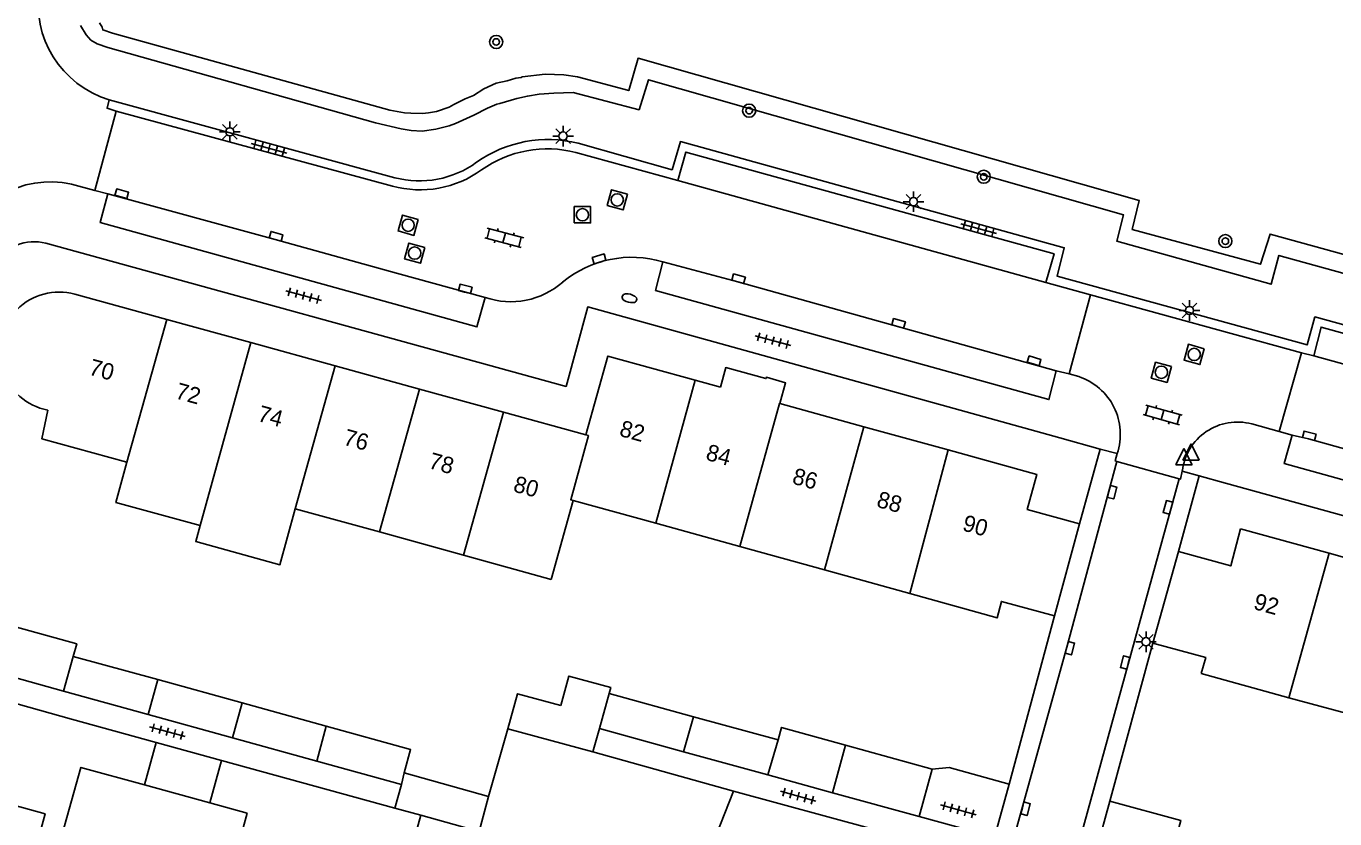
# Model space of a CAD drawing. Extents: x 136000 to 141014, y 402000 to 403500.
# Drawn here: x 139007.2 to 139086.9, y 402418.7 to 402466.9 of the extents above; entities that cross this region are included whole.
import ezdxf

# ---------------------------------------------------------------- set-up
doc = ezdxf.new("R2010")
doc.units = 0
for name, color, linetype in [('gg-afsc-erfafscheiding', 7, 'Continuous'), ('gg-afsc-hekwerk', 7, 'Continuous'), ('gg-afsc-muur', 7, 'Continuous'), ('gg-anno-huisnummerreeks BGT', 7, 'Continuous'), ('gg-bbg-bijgebouw', 7, 'Continuous'), ('gg-bbg-gedigitaliseerde bebouwing', 7, 'Continuous'), ('gg-bbg-gedigitaliseerde bijgebouw', 7, 'Continuous'), ('gg-bbg-hoofdgebouw', 7, 'Continuous'), ('gg-bbg-luifel en loopbrug', 7, 'Continuous'), ('gg-bbg-tussenscheiding', 7, 'Continuous'), ('gg-knt-verharding', 7, 'Continuous'), ('gg-knt-verharding nz', 7, 'Continuous'), ('gt-grn-groengrens', 7, 'Continuous'), ('gt-symb-boom', 7, 'Continuous'), ('gt-symb-brandkraan', 7, 'Continuous'), ('gt-symb-klinker verharding', 7, 'Continuous'), ('gt-symb-kolk', 7, 'Continuous'), ('gt-symb-lichtmast', 7, 'Continuous'), ('gt-symb-rioolschacht', 7, 'Continuous'), ('gt-symb-tegel verharding', 7, 'Continuous'), ('gt-symb-waterafsluiter', 7, 'Continuous')]:
    doc.layers.add(name, color=color, linetype=linetype)

# ---------------------------------------------------------------- blocks, each defined once
blk = doc.blocks.new('gt0-KOLK')
at = {"layer": 'gt-symb-kolk'}
blk.add_lwpolyline([(0, 0), (0.375, 0), (0.375, 0.4), (-0.375, 0.4), (-0.375, 0), (0, 0)], dxfattribs=at)
blk = doc.blocks.new('gt0-WAFSL')
at = {"layer": 'gt-symb-waterafsluiter'}
for p, q in [((-0.5, -0.333), (0, 0.667)), ((0, 0.667), (0.5, -0.333)), ((0.5, -0.333), (-0.5, -0.333))]:
    blk.add_line(p, q, dxfattribs=at)
blk = doc.blocks.new('gt0-TEG1')
at = {"layer": 'gt-symb-tegel verharding'}
for p, q in [((-1.125, 0), (1.125, 0)), ((-0.9, -0.25), (-0.9, 0.25)), ((-0.45, -0.25), (-0.45, 0.25)), ((0, -0.25), (0, 0.25)), ((0.45, -0.25), (0.45, 0.25)), ((0.9, -0.25), (0.9, 0.25))]:
    blk.add_line(p, q, dxfattribs=at)
blk = doc.blocks.new('gt0-LMAST')
at = {"layer": 'gt-symb-lichtmast'}
for p, q in [((-0.182, 0.173), (-0.447, 0.438)), ((-0.005, 0.246), (-0.005, 0.621)), ((0.172, 0.173), (0.437, 0.438)), ((-0.255, -0.004), (-0.63, -0.004)), ((-0.182, -0.181), (-0.447, -0.446)), ((-0.005, -0.254), (-0.005, -0.629)), ((0.437, -0.446), (0.172, -0.181)), ((0.245, -0.004), (0.62, -0.004))]:
    blk.add_line(p, q, dxfattribs=at)
blk.add_circle((-0.005, -0.004), 0.25, dxfattribs=at)
blk = doc.blocks.new('gt0-KL1')
at = {"layer": 'gt-symb-klinker verharding'}
for p, q in [((-1.15, 0.3), (1.15, 0.3)), ((-1, -0.3), (-1, 0.3)), ((-0.5, 0.3), (-0.5, 0.45)), ((0, -0.3), (0, 0.3)), ((0.5, 0.3), (0.5, 0.45)), ((1, -0.3), (1, 0.3)), ((-1.15, -0.3), (1.15, -0.3)), ((-0.5, -0.45), (-0.5, -0.3)), ((0.5, -0.45), (0.5, -0.3))]:
    blk.add_line(p, q, dxfattribs=at)
blk = doc.blocks.new('gt0-RS')
at = {"layer": 'gt-symb-rioolschacht'}
blk.add_lwpolyline([(-0.5, -0.5), (0.5, -0.5), (0.5, 0.5), (-0.5, 0.5)], close=True, dxfattribs=at)
blk.add_circle((0, 0), 0.375, dxfattribs=at)
blk = doc.blocks.new('gt0-BOOM')
at = {"layer": 'gt-symb-boom'}
for radius in [0.4, 0.2]:
    blk.add_circle((0, 0), radius, dxfattribs=at)
blk = doc.blocks.new('gt0-BR')
at = {"layer": 'gt-symb-brandkraan'}
for centre, radius, start, end in [((-0.244, 0), 0.206, 107.56694, 252.43307), ((0.599, -2.664), 3, 106.89205, 107.56694), ((0, -0.691), 0.938, 73.10799, 106.89205), ((-0.599, -2.664), 3, 72.43309, 73.10799), ((0.244, 0), 0.206, 287.56695, 72.43309), ((0.599, 2.664), 3, 252.43307, 253.10797), ((0, 0.691), 0.938, 253.10797, 286.89206), ((-0.599, 2.664), 3, 286.89206, 287.56695)]:
    blk.add_arc(centre, radius, start, end, dxfattribs=at)

msp = doc.modelspace()

# ---------------------------------------------------------------- linework, layer by layer
at = {"layer": 'gg-afsc-erfafscheiding'}
for p, q in [((139035.363, 402420.025), (139036.542, 402424.155)), ((139041.717, 402422.737), (139050.29, 402420.359)), ((139062.396, 402421.693), (139063.43, 402421.791)), ((139061.596, 402418.81), (139066.196, 402417.547))]:
    msp.add_line(p, q, dxfattribs=at)
msp.add_lwpolyline([(139073.226, 402419.745), (139077.549, 402418.568), (139077.283, 402417.59)], dxfattribs=at)
at = {"layer": 'gg-afsc-hekwerk'}
msp.add_line((139000, 402427.533), (139009.953, 402424.744), dxfattribs=at)
at = {"layer": 'gg-afsc-muur'}
for p, q in [((139067.083, 402420.779), (139069.84, 402431.03)), ((139073.226, 402419.745), (139075.846, 402429.37)), ((139015.123, 402423.32), (139009.953, 402424.744)), ((139029.661, 402419.317), (139019.094, 402422.227)), ((139063.43, 402421.791), (139067.083, 402420.779))]:
    msp.add_line(p, q, dxfattribs=at)
at = {"layer": 'gg-bbg-bijgebouw'}
for p, q in [((139009.475, 402426.45), (139001.832, 402428.564)), ((139015.208, 402427.142), (139010.068, 402428.562)), ((139020.349, 402425.723), (139015.208, 402427.142)), ((139014.622, 402425.026), (139009.475, 402426.45)), ((139047.851, 402424.882), (139042.706, 402426.292)), ((139025.481, 402424.305), (139020.349, 402425.723)), ((139019.762, 402423.604), (139014.622, 402425.026)), ((139053.002, 402423.471), (139047.851, 402424.882)), ((139036.542, 402424.155), (139041.717, 402422.737)), ((139041.717, 402422.737), (139042.117, 402424.157)), ((139042.117, 402424.157), (139047.252, 402422.747)), ((139024.894, 402422.184), (139019.762, 402423.604)), ((139062.396, 402421.693), (139057.104, 402423.154)), ((139047.252, 402422.747), (139052.387, 402421.338)), ((139030.054, 402420.757), (139024.894, 402422.184)), ((139035.363, 402420.025), (139030.226, 402421.456)), ((139061.596, 402418.81), (139062.396, 402421.693)), ((139029.661, 402419.317), (139030.054, 402420.757)), ((139052.387, 402421.338), (139056.322, 402420.258)), ((139034.799, 402417.894), (139035.363, 402420.025)), ((139056.322, 402420.258), (139061.596, 402418.81)), ((139031.235, 402418.881), (139029.661, 402419.317)), ((139034.799, 402417.894), (139031.235, 402418.881))]:
    msp.add_line(p, q, dxfattribs=at)
for points in [[(139010.068, 402428.562), (139010.276, 402429.315), (139002.633, 402431.434)], [(139039.774, 402425.572), (139037.136, 402426.283), (139036.542, 402424.155)], [(139030.226, 402421.456), (139030.62, 402422.886), (139025.481, 402424.305)], [(139057.104, 402423.154), (139053.216, 402424.228), (139053.002, 402423.471)]]:
    msp.add_lwpolyline(points, dxfattribs=at)
at = {"layer": 'gg-bbg-gedigitaliseerde bebouwing'}
for p, q in [((139008.145, 402441.813), (139013.334, 402440.382)), ((139023.591, 402437.554), (139028.72, 402436.14)), ((139028.72, 402436.14), (139033.848, 402434.726)), ((139033.848, 402434.726), (139039.189, 402433.253)), ((139078.771, 402427.513), (139084.131, 402426.035)), ((139084.131, 402426.035), (139089.303, 402424.63)), ((139018.854, 402412.448), (139020.667, 402419.002))]:
    msp.add_line(p, q, dxfattribs=at)
for points in [[(139013.334, 402440.382), (139012.661, 402437.94), (139017.789, 402436.526)], [(139017.789, 402436.526), (139017.522, 402435.558), (139022.651, 402434.143), (139023.591, 402437.554)]]:
    msp.add_lwpolyline(points, dxfattribs=at)
at = {"layer": 'gg-bbg-gedigitaliseerde bijgebouw'}
msp.add_lwpolyline([(139039.774, 402425.572), (139040.265, 402427.363), (139042.809, 402426.666), (139042.706, 402426.292)], dxfattribs=at)
at = {"layer": 'gg-bbg-hoofdgebouw'}
for p, q in [((139015.763, 402449.084), (139010.153, 402450.629)), ((139015.763, 402449.084), (139020.892, 402447.672)), ((139020.892, 402447.672), (139026.02, 402446.259)), ((139026.02, 402446.259), (139031.15, 402444.846)), ((139049.49, 402444.959), (139047.956, 402445.382)), ((139031.15, 402444.846), (139036.279, 402443.433)), ((139058.223, 402442.552), (139053.118, 402443.96)), ((139041.302, 402442.05), (139036.279, 402443.433)), ((139063.368, 402441.135), (139058.223, 402442.552)), ((139039.189, 402433.253), (139040.522, 402438.06)), ((139040.522, 402438.06), (139045.562, 402436.665)), ((139045.562, 402436.665), (139050.681, 402435.247)), ((139069.84, 402431.03), (139071.378, 402436.627)), ((139081.187, 402436.334), (139086.573, 402434.837)), ((139050.681, 402435.247), (139055.826, 402433.823)), ((139077.391, 402434.955), (139075.846, 402429.37)), ((139086.573, 402434.837), (139091.736, 402433.401)), ((139061.038, 402432.38), (139055.826, 402433.823)), ((139018.379, 402419.632), (139014.408, 402420.727)), ((139058.801, 402418.037), (139050.29, 402420.359)), ((139020.667, 402419.002), (139018.379, 402419.632))]:
    msp.add_line(p, q, dxfattribs=at)
for points in [[(139041.302, 402442.05), (139042.625, 402446.852), (139047.956, 402445.382)], [(139049.49, 402444.959), (139049.819, 402446.154), (139052.264, 402445.477), (139052.29, 402445.563), (139053.465, 402445.219), (139053.118, 402443.96)], [(139008.266, 402443.617), (139008.507, 402443.552), (139008.145, 402441.813)], [(139071.378, 402436.627), (139068.185, 402437.503), (139068.777, 402439.644), (139063.368, 402441.135)], [(139081.187, 402436.334), (139080.584, 402434.074), (139077.391, 402434.955)], [(139061.038, 402432.38), (139066.358, 402430.907), (139066.611, 402431.91), (139069.84, 402431.03)], [(139075.846, 402429.37), (139079.063, 402428.485), (139078.771, 402427.513)], [(139014.408, 402420.727), (139010.527, 402421.796), (139009.393, 402417.726), (139008.102, 402418.084), (139008.345, 402418.961), (139002.248, 402420.651), (139001.323, 402417.291)], [(139050.29, 402420.359), (139049.237, 402417.668), (139048.138, 402418.098), (139046.168, 402413.059), (139049.893, 402411.602)]]:
    msp.add_lwpolyline(points, dxfattribs=at)
msp.add_arc((139009.204, 402447.124), 3.631, 74.84807, 255.02785, dxfattribs=at)
at = {"layer": 'gg-bbg-luifel en loopbrug'}
for p, q in [((139014.408, 402420.727), (139015.123, 402423.32)), ((139019.094, 402422.227), (139015.123, 402423.32)), ((139018.379, 402419.632), (139019.094, 402422.227))]:
    msp.add_line(p, q, dxfattribs=at)
msp.add_lwpolyline([(139033.949, 402414.237), (139033.854, 402413.894), (139030.14, 402414.921), (139031.235, 402418.881)], dxfattribs=at)
at = {"layer": 'gg-bbg-tussenscheiding'}
for p, q in [((139015.763, 402449.084), (139013.334, 402440.382)), ((139020.892, 402447.672), (139017.789, 402436.526)), ((139023.591, 402437.554), (139026.02, 402446.259)), ((139047.956, 402445.382), (139045.562, 402436.665)), ((139031.15, 402444.846), (139028.72, 402436.14)), ((139033.848, 402434.726), (139036.279, 402443.433)), ((139055.826, 402433.823), (139058.223, 402442.552)), ((139063.368, 402441.135), (139061.038, 402432.38)), ((139086.573, 402434.837), (139084.131, 402426.035)), ((139009.475, 402426.45), (139010.068, 402428.562)), ((139015.208, 402427.142), (139014.622, 402425.026)), ((139042.117, 402424.157), (139042.706, 402426.292)), ((139019.762, 402423.604), (139020.349, 402425.723)), ((139047.252, 402422.747), (139047.851, 402424.882)), ((139025.481, 402424.305), (139024.894, 402422.184)), ((139053.002, 402423.471), (139052.387, 402421.338)), ((139056.322, 402420.258), (139057.104, 402423.154)), ((139030.226, 402421.456), (139030.054, 402420.757))]:
    msp.add_line(p, q, dxfattribs=at)
for points in [[(139053.118, 402443.96), (139053.085, 402443.969), (139050.681, 402435.247)], [(139041.302, 402442.05), (139041.447, 402442.01), (139040.377, 402438.1), (139040.522, 402438.06)]]:
    msp.add_lwpolyline(points, dxfattribs=at)
at = {"layer": 'gg-knt-verharding'}
for p, q in [((139012.258, 402462.461), (139029.665, 402457.713)), ((139012.684, 402461.776), (139011.376, 402456.937)), ((139012.684, 402461.776), (139029.504, 402457.209)), ((139040.69, 402459.256), (139046.903, 402457.548)), ((139009.967, 402457.317), (139011.376, 402456.937)), ((139011.376, 402456.937), (139012.171, 402456.737)), ((139072.032, 402450.593), (139069.327, 402451.337)), ((139070.74, 402445.773), (139072.032, 402450.593)), ((139072.032, 402450.593), (139084.89, 402447.048)), ((139083.531, 402442.257), (139084.89, 402447.048)), ((139084.89, 402447.048), (139085.647, 402446.861)), ((139069.952, 402445.96), (139070.74, 402445.773)), ((139071.329, 402445.599), (139070.74, 402445.773)), ((139081.867, 402442.718), (139083.531, 402442.257)), ((139083.531, 402442.257), (139084.325, 402442.044)), ((139072.632, 402441.19), (139070.17, 402441.873)), ((139071.378, 402436.627), (139072.632, 402441.19)), ((139073.663, 402440.912), (139072.632, 402441.19)), ((139077.442, 402439.382), (139073.648, 402440.439)), ((139077.629, 402439.841), (139078.657, 402439.562)), ((139077.391, 402434.955), (139078.657, 402439.562)), ((139078.657, 402439.562), (139080.258, 402439.118)), ((139130.199, 402425.315), (139080.258, 402439.118)), ((139067.083, 402420.779), (139066.196, 402417.547)), ((139072.169, 402415.909), (139073.226, 402419.745))]:
    msp.add_line(p, q, dxfattribs=at)
for points in [[(139012.258, 402462.461), (139012.128, 402461.945), (139012.684, 402461.776)], [(139040.821, 402459.815), (139046.545, 402458.206), (139047.058, 402459.922), (139070.435, 402453.456), (139069.999, 402451.729), (139085.23, 402447.535), (139085.706, 402449.237), (139130.402, 402436.928), (139129.955, 402435.213), (139134.777, 402433.866)], [(139069.327, 402451.337), (139069.821, 402453.09), (139047.386, 402459.282), (139046.903, 402457.548)], [(139012.171, 402456.737), (139011.7, 402454.982), (139034.657, 402448.625), (139035.165, 402450.426)], [(139008.396, 402453.732), (139040.094, 402445.007), (139041.414, 402449.845), (139070.17, 402441.873)], [(139045.986, 402452.599), (139045.542, 402450.85), (139069.51, 402444.202), (139069.952, 402445.96)], [(139129.298, 402434.817), (139129.752, 402436.562), (139086.082, 402448.616), (139085.647, 402446.861)], [(139128.582, 402429.812), (139128.041, 402428.041), (139083.831, 402440.304), (139084.325, 402442.044)], [(139073.648, 402440.439), (139073.549, 402440.467), (139073.663, 402440.912)], [(139077.629, 402439.841), (139077.529, 402439.358), (139077.442, 402439.382)]]:
    msp.add_lwpolyline(points, dxfattribs=at)
for centre, radius, start, end in [((139014.035, 402468.313), 6.115, 170.75542, 253.10752), ((139038.981, 402452.544), 7.5, 75.79764, 125.42266), ((139038.96, 402452.514), 6.96, 75.60915, 125.28102), ((139031.199, 402463.335), 6.356, 254.5301, 306.05176), ((139031.148, 402463.463), 5.938, 255.53846, 305.95277), ((139008.659, 402451.668), 5.799, 76.96039, 165.09869), ((139007.697, 402450.914), 2.904, 76.07894, 147.25945), ((139044.105, 402446.192), 6.677, 73.64178, 129.24868), ((139036.721, 402454.931), 4.766, 250.94245, 311.53252), ((139070.16, 402442.092), 3.696, 341.37697, 71.56717), ((139080.989, 402439.452), 3.382, 74.95197, 173.3899)]:
    msp.add_arc(centre, radius, start, end, dxfattribs=at)
at = {"layer": 'gg-knt-verharding nz'}
for p, q in [((139046.903, 402457.548), (139069.327, 402451.337)), ((139129.298, 402434.817), (139085.647, 402446.861))]:
    msp.add_line(p, q, dxfattribs=at)
for points in [[(139035.165, 402450.426), (139029.759, 402451.902), (139022.367, 402453.959), (139012.171, 402456.737)], [(139069.952, 402445.96), (139050.546, 402451.374), (139045.986, 402452.599)], [(139084.325, 402442.044), (139085.32, 402441.802), (139123.044, 402431.319), (139128.582, 402429.812)], [(139073.648, 402440.439), (139070.587, 402429.111), (139062.229, 402399.016), (139059.633, 402392.222), (139055.115, 402380.736)], [(139063.81, 402376.01), (139066.38, 402399.008), (139068.957, 402408.527), (139077.442, 402439.382)]]:
    msp.add_lwpolyline(points, dxfattribs=at)
at = {"layer": 'gt-grn-groengrens'}
for points in [[(139010.509, 402466.996), (139010.858, 402466.415), (139011.129, 402466.105), (139011.516, 402465.873), (139012.174, 402465.64), (139028.475, 402461.053), (139030.043, 402460.694), (139030.656, 402460.592), (139031.327, 402460.548), (139032.145, 402460.679), (139032.963, 402460.869), (139033.342, 402461.015), (139034.478, 402461.534), (139035.292, 402461.96), (139035.872, 402462.193), (139036.055, 402462.229), (139037.098, 402462.548), (139037.738, 402462.694), (139038.45, 402462.804), (139039.345, 402462.877), (139040.52, 402462.905), (139044.533, 402461.854), (139045.118, 402463.681), (139074.04, 402455.466), (139073.645, 402453.851), (139083.047, 402451.23), (139083.514, 402452.989), (139133.996, 402439.042)], [(139125.785, 402442.483), (139082.975, 402454.282), (139082.401, 402452.451), (139074.578, 402454.569), (139075.009, 402456.328), (139044.479, 402464.997), (139043.912, 402463.023), (139040.775, 402463.872), (139039.948, 402463.991), (139038.816, 402464.028), (139037.416, 402463.872), (139037.344, 402463.82), (139037.034, 402463.781), (139036.492, 402463.626), (139035.834, 402463.471), (139035.085, 402463.124), (139034.452, 402462.724), (139033.941, 402462.519), (139033.255, 402462.184), (139032.963, 402462.023), (139032.203, 402461.76), (139031.707, 402461.672), (139031.342, 402461.629), (139030.627, 402461.643), (139030.247, 402461.672), (139029.359, 402461.84), (139012.446, 402466.531), (139011.865, 402466.725), (139011.826, 402466.88), (139011.671, 402467.151)]]:
    msp.add_lwpolyline(points, dxfattribs=at)

# ---------------------------------------------------------------- block references
at = {"layer": 'gt-symb-boom'}
for p in [(139035.833, 402465.986), (139051.241, 402461.801), (139065.533, 402457.775), (139080.254, 402453.857)]:
    msp.add_blockref('gt0-BOOM', p, dxfattribs=at)
at = {"layer": 'gt-symb-brandkraan', "rotation": -14.591956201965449}
msp.add_blockref('gt0-BR', (139043.951, 402450.376), dxfattribs=at)
at = {"layer": 'gt-symb-klinker verharding'}
for p, rotation in [((139036.318, 402454.056), -15.06423394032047), ((139076.43, 402443.265), -15.551724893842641)]:
    msp.add_blockref('gt0-KL1', p, dxfattribs=dict(at, rotation=rotation))
at = {"layer": 'gt-symb-kolk'}
for p, rotation in [((139012.965, 402456.546), -15.370725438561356), ((139022.367, 402453.959), -15.551724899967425), ((139042.158, 402452.579), 16.98473253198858), ((139050.546, 402451.374), -15.606930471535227), ((139033.901, 402450.749), -14.189180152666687), ((139060.294, 402448.652), -15.425970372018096), ((139068.55, 402446.371), -16.315193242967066), ((139085.32, 402441.802), -13.647238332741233), ((139073.162, 402438.61), -104.06403671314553), ((139076.947, 402437.582), 74.6996755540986), ((139070.587, 402429.111), -105.13447502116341), ((139074.343, 402428.136), 74.7549296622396), ((139067.887, 402419.328), -105.24507033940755)]:
    msp.add_blockref('gt0-KOLK', p, dxfattribs=dict(at, rotation=rotation))
at = {"layer": 'gt-symb-lichtmast'}
for p in [(139019.61, 402460.516), (139039.912, 402460.256), (139061.257, 402456.259), (139078.075, 402449.632), (139075.427, 402429.454)]:
    msp.add_blockref('gt0-LMAST', p, dxfattribs=at)
at = {"layer": 'gt-symb-rioolschacht'}
for p, rotation in [((139043.208, 402456.366), 164.57402962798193), ((139030.468, 402454.822), 164.57402962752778), ((139030.864, 402453.123), 164.57402962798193), ((139078.358, 402446.954), 164.57402962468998), ((139076.355, 402445.864), 164.57402962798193)]:
    msp.add_blockref('gt0-RS', p, dxfattribs=dict(at, rotation=rotation))
msp.add_blockref('gt0-RS', (139041.085, 402455.462), dxfattribs=at)
at = {"layer": 'gt-symb-tegel verharding'}
for p, rotation in [((139021.998, 402459.512), -15.189787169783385), ((139065.219, 402454.619), -15.189787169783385), ((139024.096, 402450.533), 164.68454880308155), ((139052.691, 402447.791), -15.18978716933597), ((139015.8, 402423.975), -15.370725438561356), ((139054.228, 402420.044), 164.5188140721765), ((139063.991, 402419.216), 164.5188140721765)]:
    msp.add_blockref('gt0-TEG1', p, dxfattribs=dict(at, rotation=rotation))
at = {"layer": 'gt-symb-waterafsluiter'}
for p in [(139078.162, 402440.841), (139077.732, 402440.56)]:
    msp.add_blockref('gt0-WAFSL', p, dxfattribs=at)

# ---------------------------------------------------------------- texts
at = {"layer": 'gg-anno-huisnummerreeks BGT'}
for s, rotation, p in [('70', 344.6, (139010.955, 402445.74)), ('72', 344.6, (139016.226, 402444.289)), ('74', 344.6, (139021.238, 402442.908)), ('82', 344.6, (139043.28, 402442.003)), ('76', 344.6, (139026.464, 402441.469)), ('84', 344.6, (139048.542, 402440.552)), ('78', 344.6, (139031.655, 402440.039)), ('86', 344.6, (139053.807, 402439.101)), ('80', 344.6, (139036.814, 402438.618)), ('88', 344.6, (139058.949, 402437.684)), ('90', 344.6, (139064.179, 402436.243)), ('92', 344.4, (139081.912, 402431.463))]:
    msp.add_text(s, height=1, rotation=rotation, dxfattribs=at).set_placement(p)

doc.saveas('drawing.dxf')
